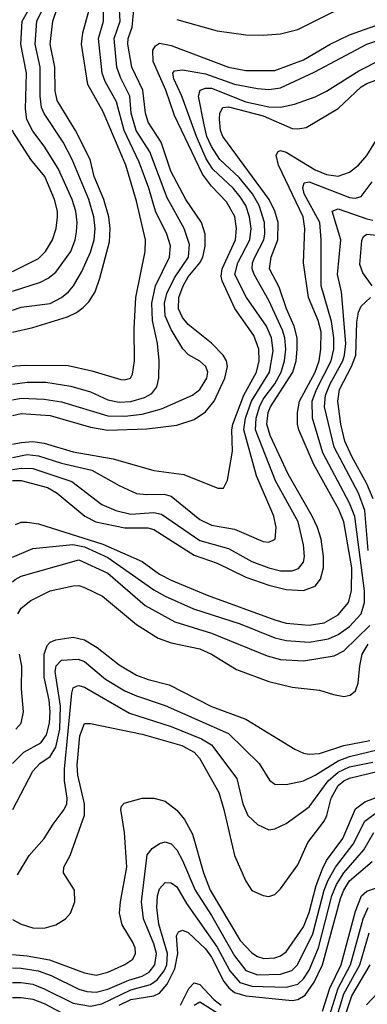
# Model space of a CAD drawing. Header units: inches. Extents: x 990535 to 1117859, y 769386 to 892122.
# Tile 956 of 1056: x 1080025 to 1081231, y 864753 to 868175. Entities that reach past the tile are written whole.
import ezdxf

# ---------------------------------------------------------------- set-up
doc = ezdxf.new("R2010")
doc.units = ezdxf.units.IN
doc.header["$MEASUREMENT"] = 0
doc.layers.add('B0886', color=7, linetype='Continuous')

msp = doc.modelspace()

# ---------------------------------------------------------------- linework, layer by layer
at = {"layer": 'B0886', "color": 5}
for points, elevation in [([(1080000, 867089.4), (1080070, 867106.1), (1080190, 867142.6), (1080222.2, 867157.8), (1080245.4, 867174.6), (1080264.8, 867195.2), (1080286.4, 867230), (1080303.3, 867276.7), (1080336.3, 867403.7), (1080338.8, 867450), (1080333.9, 867490), (1080317, 867550), (1080282.8, 867630), (1080269.3, 867690), (1080217.8, 867790), (1080154.6, 867894.6), (1080148, 867928), (1080147.1, 868010), (1080130.5, 868090), (1080139.2, 868170), (1080173.4, 868270)], 4920), ([(1080000, 866908.9), (1080050, 866916.1), (1080115.5, 866915.5), (1080201.8, 866901.8), (1080270, 866882.2), (1080330, 866854.6), (1080370, 866846.5), (1080410, 866848.3), (1080458.2, 866861.8), (1080483.4, 866876.6), (1080500.4, 866899.6), (1080508.1, 866930), (1080508.9, 866991.1), (1080502.6, 867050), (1080485.6, 867130), (1080483.1, 867190), (1080496.1, 867250), (1080544.7, 867350), (1080548, 867390), (1080534.8, 867430), (1080496.1, 867510), (1080473, 867590), (1080439.9, 867680.1), (1080387.6, 867790), (1080360.8, 867890), (1080320.8, 867960.8), (1080311.3, 867990), (1080298.7, 868110), (1080315.9, 868170), (1080315.9, 868270)], 4860), ([(1080570, 868176.4), (1080710, 868136.9), (1080810, 868122.3), (1080870, 868121.7), (1080930, 868126), (1080990, 868141.4), (1081230, 868262.4)], 4820), ([(1080000, 867232.1), (1080096.9, 867263.1), (1080123.4, 867276.6), (1080150, 867298.1), (1080202, 867370), (1080216.9, 867410), (1080221.9, 867438.1), (1080224.3, 867470), (1080219.9, 867510), (1080206.8, 867550), (1080158, 867658), (1080110, 867735.4), (1080070, 867788.1), (1080049, 867829), (1080044.8, 867864.8), (1080048.7, 867990), (1080028.5, 868090), (1080032.7, 868170), (1080078, 868250)], 4960), ([(1080000, 867166), (1080030, 867175.8), (1080130, 867189.4), (1080169.2, 867210), (1080193.6, 867230), (1080211.2, 867250), (1080240, 867300), (1080270, 867367.8), (1080282.8, 867410), (1080287, 867450), (1080282.5, 867490), (1080264.2, 867550), (1080206.5, 867690), (1080175, 867750), (1080109.3, 867849.3), (1080100.8, 867870), (1080095.6, 867910), (1080095.4, 868010), (1080077.9, 868090), (1080083.8, 868170), (1080121.9, 868250)], 4940), ([(1080000, 866854.3), (1080030, 866859.9), (1080110, 866856.1), (1080170, 866847.4), (1080330, 866798.3), (1080390, 866796.9), (1080450, 866803.9), (1080517.2, 866822.8), (1080624.2, 866870), (1080650, 866890.7), (1080674.4, 866930), (1080678.1, 866950), (1080670.9, 866970), (1080650, 866988.3), (1080610.6, 867010.6), (1080591.4, 867031.4), (1080550, 867098.8), (1080530, 867146.6), (1080527.6, 867190), (1080535.9, 867224.1), (1080561.6, 867278.4), (1080610.5, 867350), (1080613.8, 867393.8), (1080595.5, 867450), (1080536.1, 867556.1), (1080476.6, 867716.6), (1080429.3, 867790), (1080411.7, 867850), (1080407.5, 867910), (1080374, 867974), (1080362.1, 868010), (1080352.9, 868110), (1080373, 868170), (1080369.4, 868230.6)], 4840), ([(1080000, 866970.4), (1080010, 866972.3), (1080045, 866975), (1080193.3, 866973.3), (1080274.9, 866954.9), (1080375.5, 866924.5), (1080390, 866923.5), (1080409.6, 866930), (1080416.6, 866943.4), (1080423.6, 866990), (1080421.8, 867101.8), (1080427.3, 867210), (1080459.9, 867370), (1080461.7, 867410), (1080430, 867545.1), (1080393.6, 867670), (1080314.7, 867854.7), (1080261, 867950), (1080239.3, 868090), (1080244.1, 868130), (1080266.1, 868210)], 4880), ([(1080000, 866799.2), (1080030, 866807), (1080130, 866800.2), (1080270, 866759.1), (1080330, 866748.9), (1080466.2, 866753.8), (1080570, 866766.7), (1080630, 866786.3), (1080670, 866812.5), (1080699.9, 866850), (1080737.1, 866930), (1080746.5, 866970), (1080742.6, 866990), (1080731.1, 867010), (1080690, 867051.4), (1080610, 867116.4), (1080590, 867139.9), (1080575.4, 867170), (1080577.3, 867210), (1080592.5, 867250), (1080610, 867281.3), (1080650, 867330), (1080660.8, 867350), (1080668.8, 867388.8), (1080668.3, 867430), (1080655.5, 867470), (1080600.9, 867550), (1080549.4, 867649.4), (1080515.5, 867750), (1080470, 867819.2), (1080460.8, 867850), (1080451.7, 867930), (1080414.3, 868010), (1080399.7, 868090), (1080401.3, 868110), (1080415, 868150), (1080420.8, 868210)], 4820), ([(1080000, 866700), (1080030, 866706.1), (1080070, 866709.8), (1080110, 866703.6), (1080210, 866673.7), (1080349.3, 866649.3), (1080490, 866608.6), (1080594.9, 866594.9), (1080712.5, 866547.5), (1080732.3, 866547.7), (1080745.4, 866574.6), (1080763.8, 866676.2), (1080760.7, 866750), (1080764.1, 866770), (1080802.4, 866870), (1080846.3, 866950), (1080855.4, 866990), (1080854.8, 867030), (1080837.5, 867077.5), (1080771.2, 867171.2), (1080727.6, 867267.6), (1080724, 867284), (1080727.9, 867310), (1080773.7, 867410), (1080777.6, 867450), (1080771.1, 867491.1), (1080742.3, 867542.3), (1080690, 867597.3), (1080658.8, 867638.8), (1080562.5, 867842.5), (1080531.5, 867930), (1080488.2, 868030), (1080487.2, 868070), (1080495.5, 868084.5), (1080510, 868093.4), (1080550, 868086), (1080749.9, 868010.1), (1080810, 867998.5), (1080910, 867998.7), (1081010, 868036.2), (1081102.7, 868090), (1081170, 868123.1), (1081310, 868172.4)], 4780), ([(1080000, 866654.2), (1080050, 866663.7), (1080090, 866659.4), (1080170, 866634.4), (1080275.4, 866610), (1080370, 866556.9), (1080430, 866529.2), (1080465.2, 866525.2), (1080526.6, 866526.6), (1080550, 866519.9), (1080650, 866438.5), (1080690, 866419), (1080770, 866404.9), (1080870, 866362), (1080890, 866359.8), (1080911.4, 866370), (1080915, 866410), (1080907.1, 866450), (1080846.3, 866590), (1080802.6, 866750), (1080808.5, 866790), (1080829.6, 866850), (1080891.8, 866950), (1080904.8, 867024.8), (1080898.2, 867070), (1080881.3, 867110), (1080812.3, 867210), (1080770.9, 867290), (1080781.4, 867330), (1080823.5, 867410), (1080827.7, 867450), (1080822.5, 867490), (1080809.1, 867530), (1080790, 867559.7), (1080765.3, 867590), (1080695.4, 867655.4), (1080671.9, 867691.9), (1080638.3, 867770), (1080587.2, 867910), (1080559.6, 867970), (1080556.1, 867990), (1080562.3, 867997.7), (1080590, 868001.1), (1080670, 867986.7), (1080770, 867951.1), (1080850, 867936.5), (1080890, 867932.6), (1080930, 867938.5), (1081047.3, 867992.7), (1081229.1, 868090), (1081330, 868124.4)], 4760), ([(1080000, 866612.1), (1080030, 866616.9), (1080070, 866615.8), (1080205.3, 866570), (1080310, 866490.1), (1080358.2, 866470), (1080410, 866456.9), (1080490, 866462.1), (1080517, 866457), (1080650, 866365.1), (1080750, 866337.2), (1080830, 866292.7), (1080890, 866270.1), (1080930, 866260.1), (1080970, 866259.9), (1080992, 866268), (1081009.4, 866290), (1081013.2, 866310), (1081010.3, 866350), (1080991.2, 866430), (1080912.8, 866572.8), (1080843.2, 866750), (1080845.1, 866790), (1080856.5, 866830), (1080870, 866857), (1080910, 866910), (1080932.8, 866950), (1080944.2, 866990), (1080948.7, 867030), (1080945.1, 867070), (1080936.6, 867096.6), (1080890, 867199.3), (1080839.1, 867290), (1080832.1, 867310), (1080833.1, 867330), (1080840.8, 867350), (1080871.7, 867410), (1080876.1, 867430), (1080874.4, 867470), (1080856.2, 867530), (1080832.4, 867570), (1080787, 867627), (1080719.9, 867690), (1080690, 867734.3), (1080674.8, 867770), (1080664.5, 867810), (1080645, 867910), (1080650.6, 867930), (1080670, 867937.5), (1080690, 867936.9), (1080810.2, 867890), (1080890, 867873.1), (1080930, 867871.4), (1080978.1, 867881.9), (1081050, 867907.6), (1081090, 867927.5), (1081202.2, 867997.8), (1081281.8, 868038.2)], 4740), ([(1080000, 866573.9), (1080030, 866573.7), (1080120.8, 866550), (1080155, 866530), (1080251.1, 866450), (1080288.9, 866430), (1080390, 866409.2), (1080469, 866409), (1080490, 866403.6), (1080630, 866314.5), (1080710, 866286.3), (1080810, 866237.9), (1080890, 866209.8), (1080950, 866194.5), (1081010, 866191.5), (1081050, 866207), (1081069.1, 866230.9), (1081079.3, 866270), (1081079.6, 866310), (1081071.2, 866370), (1081058.8, 866410), (1081040.4, 866450), (1080956.4, 866596.4), (1080893.8, 866730), (1080882.9, 866770), (1080887.6, 866810), (1080894.9, 866830), (1080972.5, 866950), (1080984.6, 866990), (1080988.4, 867030), (1080987.7, 867070), (1080977.9, 867110), (1080951.1, 867170), (1080925.5, 867245.5), (1080892.1, 867310), (1080897.6, 867350), (1080920.9, 867410), (1080921.6, 867470), (1080910.7, 867510), (1080890.2, 867550), (1080730, 867770), (1080722.1, 867790), (1080717.9, 867830), (1080719.5, 867850), (1080729.7, 867870.3), (1080750, 867872.5), (1080870, 867841), (1080970, 867797.4), (1080990, 867795.7), (1081018.7, 867801.3), (1081130, 867867.2), (1081210, 867941.9), (1081230, 867953.6), (1081310, 867983.5)], 4720), ([(1080000, 867300.1), (1080090, 867345.6), (1080114.7, 867370), (1080139, 867410), (1080150.7, 867450), (1080155.4, 867490), (1080155.4, 867510), (1080145.6, 867550), (1080111.9, 867630), (1080063.4, 867690), (1080003.6, 867783.6), (1080000, 867791.8)], 4980), ([(1080010, 866421.3), (1080030, 866429), (1080050, 866429.6), (1080090, 866422.9), (1080313, 866353), (1080450, 866292.4), (1080510, 866248.7), (1080550, 866227.2), (1080675.9, 866175.9), (1080910, 866089.4), (1080950, 866078.4), (1081030, 866070.9), (1081081.2, 866078.8), (1081130, 866107.4), (1081166, 866150), (1081176.2, 866190), (1081177.3, 866270), (1081149.9, 866430.1), (1081133, 866473), (1081045.9, 866630), (1080993.6, 866750), (1080988.7, 866770), (1080988.8, 866810), (1080996.2, 866850), (1081049.8, 866950), (1081064.5, 866990), (1081070.4, 867030.4), (1081070.6, 867090), (1081060.7, 867130), (1081027.2, 867210), (1081009.4, 867330), (1081015, 867450), (1081008.8, 867490), (1080922.5, 867670), (1080915.5, 867704.5), (1080922.3, 867717.7), (1080930, 867720.9), (1080950, 867715.1), (1081050, 867653.2), (1081090, 867637.5), (1081130, 867631.7), (1081170, 867645), (1081200.8, 867670), (1081230, 867703.2), (1081277.8, 867782.2)], 4680), ([(1080000, 866307.2), (1080070, 866337.2), (1080208.9, 866351.1), (1080250, 866343.6), (1080330, 866306.8), (1080490, 866194.1), (1080530, 866171.7), (1080627.9, 866127.9), (1080790, 866075.3), (1080910, 866026.5), (1080950, 866017.2), (1081030, 866012.2), (1081096.6, 866023.4), (1081130, 866038.8), (1081170, 866066.2), (1081209.6, 866110), (1081221.5, 866150), (1081221, 866190), (1081188.3, 866448.3), (1081170, 866495.6), (1081077.1, 866670), (1081041.1, 866790), (1081040.3, 866850), (1081055.4, 866890), (1081105.3, 866990), (1081115.2, 867030), (1081115.5, 867070), (1081106.6, 867126.6), (1081071.6, 867250), (1081070.6, 867410), (1081066, 867470), (1081012, 867570), (1081007.8, 867592.2), (1081011.7, 867608.3), (1081030, 867611.4), (1081170, 867557.6), (1081190, 867555.1), (1081210, 867560.7), (1081248.5, 867611.5)], 4660), ([(1081234.6, 866330), (1081222.7, 866470), (1081200.2, 866530), (1081115.9, 866690), (1081083.1, 866830), (1081086.7, 866870), (1081102.6, 866910), (1081145.9, 866990), (1081152.5, 867010), (1081156.4, 867050), (1081142, 867230), (1081127.6, 867290), (1081139.1, 867410), (1081109.5, 867510.5), (1081130, 867518.2), (1081230, 867482.8), (1081250, 867478.3)], 4640), ([(1081248.4, 867250), (1081215.8, 867295.8), (1081204.8, 867324.8), (1081211.8, 867408.2), (1081218.2, 867421.8), (1081229.9, 867430.1), (1081297.4, 867422.6)], 4620), ([(1081251.9, 866510), (1081230, 866562.2), (1081177.4, 866657.4), (1081153.8, 866710), (1081139.5, 866770), (1081128.8, 866850), (1081134.5, 866890), (1081176.8, 866970), (1081191.4, 867010), (1081195.5, 867124.5), (1081200.8, 867159.2), (1081210, 867179.4), (1081242.7, 867210)], 4620), ([(1080000, 866221.8), (1080009.1, 866230), (1080030, 866241.7), (1080230, 866298.2), (1080330, 866251.7), (1080459.9, 866139.9), (1080563, 866083), (1080690, 866043.2), (1080884.1, 865964.1), (1080930, 865952), (1081010, 865947.4), (1081115.8, 865964.2), (1081150, 865981.9), (1081240.1, 866070)], 4640), ([(1080017.8, 866110), (1080029.3, 866130.7), (1080063.2, 866156.8), (1080130, 866190.1), (1080210, 866208), (1080230, 866209.2), (1080250, 866202.1), (1080312.1, 866172.2), (1080430, 866072.8), (1080505.8, 866025.8), (1080550.1, 866010.1), (1080650, 865989.3), (1080690.9, 865970), (1080777.5, 865917.5), (1080890, 865875.1), (1080970, 865855.6), (1081065.5, 865845.5), (1081113.4, 865830), (1081150, 865823.7), (1081172.1, 865827.9), (1081190, 865843.1), (1081199.5, 865870), (1081205, 865930), (1081214, 865970), (1081234.7, 866005.3)], 4620), ([(1080000, 865590.4), (1080038.4, 865630), (1080097.5, 865662.6), (1080118.2, 865690), (1080128, 865730), (1080130.3, 865770.3), (1080126.8, 865810), (1080109.8, 865889.8), (1080109.3, 865970.7), (1080119.4, 866000.6), (1080130, 866012), (1080150, 866020.3), (1080210, 866029.3), (1080250, 866020.1), (1080293.4, 865993.4), (1080370, 865932.8), (1080430, 865897.3), (1080470, 865881.9), (1080544, 865864), (1080690, 865788.7), (1080810, 865744.8), (1080980.1, 865640.1), (1081010, 865626.5), (1081030, 865622.5), (1081065.4, 865625.4), (1081150, 865653.2), (1081239.8, 865670)], 4580), ([(1080011.7, 865710), (1080029.3, 865730.7), (1080037.5, 865770), (1080030.6, 865850), (1080032, 865928), (1080024.3, 865970)], 4620), ([(1080000.7, 865430), (1080070, 865563.2), (1080094.2, 865590), (1080130, 865614.9), (1080150, 865647.5), (1080163.7, 865710), (1080166.5, 865790), (1080147.4, 865910), (1080151.3, 865930), (1080170, 865949.6), (1080227.6, 865952.4), (1080250, 865944.6), (1080322.9, 865882.9), (1080390, 865843.3), (1080430, 865825.2), (1080530, 865792.3), (1080750, 865694.6), (1080855.9, 865590), (1080892.3, 865532.3), (1080910, 865518), (1080950, 865517.7), (1081010, 865530.6), (1081050, 865549.7), (1081130, 865599.7), (1081170, 865614.5), (1081270, 865638.6)], 4560), ([(1080016.9, 865203.1), (1080057.3, 865270), (1080109.9, 865330.1), (1080140.2, 865379.8), (1080179.3, 865430), (1080188.2, 865450), (1080189.4, 865470), (1080179.9, 865530), (1080180.3, 865570), (1080205.4, 865834.6), (1080210, 865853.5), (1080221.2, 865858.8), (1080230, 865861.2), (1080250, 865855.1), (1080405.2, 865765.2), (1080550, 865719.2), (1080655.6, 865675.6), (1080690, 865655.2), (1080778.4, 865538.4), (1080799.7, 865450), (1080816.6, 865410), (1080850, 865377.7), (1080890, 865359.6), (1080910, 865363.2), (1080950, 865382.2), (1081030, 865439.3), (1081095.9, 865530), (1081130, 865559.8), (1081170, 865578.6), (1081250, 865595)], 4540), ([(1080000, 865048.1), (1080030, 865031.8), (1080070, 865019.2), (1080110, 865018), (1080150.5, 865029.5), (1080183.2, 865050), (1080200.5, 865070), (1080215.9, 865110), (1080215.4, 865150), (1080176.5, 865210), (1080177.8, 865230), (1080199.3, 865270), (1080249.7, 865410.3), (1080249.5, 865450), (1080226.9, 865550), (1080224.4, 865584.4), (1080233.3, 865686.7), (1080250, 865729.4), (1080270, 865729.6), (1080450, 865692.6), (1080587.6, 865652.4), (1080630.1, 865630), (1080648.9, 865608.9), (1080715.5, 865490), (1080733.5, 865430), (1080770.1, 865270.1), (1080810, 865181.1), (1080830, 865148.6), (1080870, 865131.3), (1080890, 865128.1), (1080910, 865134.9), (1080930, 865154.7), (1080990, 865238.5), (1081024.4, 865315.6), (1081081.7, 865390), (1081091.2, 865410), (1081105.8, 865470), (1081130, 865513.6), (1081150, 865530.3), (1081170, 865539.4), (1081270, 865563.7)], 4520), ([(1080000, 864926.1), (1080050, 864921.9), (1080128.4, 864908.4), (1080250, 864862.4), (1080290, 864854.9), (1080330, 864864.6), (1080390, 864891.7), (1080416.8, 864910), (1080426.2, 864930), (1080424.9, 864950), (1080416.6, 864970), (1080380.6, 865030), (1080371.5, 865070), (1080374.7, 865110), (1080397, 865230), (1080388.8, 865350), (1080376.1, 865430), (1080378, 865442), (1080387.1, 865452.9), (1080450, 865469.4), (1080490, 865470.1), (1080530, 865459.7), (1080570, 865427.8), (1080596.2, 865396.2), (1080624.4, 865344.4), (1080662.9, 865210), (1080685.7, 865150), (1080790, 864975.1), (1080830, 864932.4), (1080850, 864919.4), (1080872.4, 864912.4), (1080910, 864914.4), (1080930, 864921.7), (1080950, 864936.1), (1081010, 865022.7), (1081030, 865072.6), (1081053.5, 865166.5), (1081075.6, 865224.4), (1081090, 865253.3), (1081146.6, 865330), (1081190, 865432.9), (1081223.3, 865456.7), (1081350, 865505.5)], 4480), ([(1080000, 864879.9), (1080030, 864879.3), (1080088.2, 864870), (1080133.3, 864853.3), (1080230, 864805.4), (1080257.9, 864797.9), (1080290, 864796), (1080330, 864805.7), (1080402.9, 864837.1), (1080450, 864851.4), (1080474.4, 864865.6), (1080493.8, 864890), (1080499, 864930), (1080490, 864963.9), (1080453.8, 865050), (1080447.8, 865110), (1080466.7, 865273.3), (1080484.6, 865295.4), (1080510, 865312.7), (1080530, 865318.5), (1080550, 865310.7), (1080570.1, 865290), (1080590, 865253.5), (1080633.4, 865150), (1080690, 865061.5), (1080770, 864921.8), (1080810, 864870.8), (1080850, 864856.1), (1080930, 864858), (1080969.5, 864870.5), (1080989.2, 864890), (1081041.9, 864998.1), (1081081.5, 865150), (1081095.5, 865184.5), (1081120.5, 865230), (1081182.5, 865310), (1081222.4, 865390), (1081273, 865427)], 4460), ([(1080000, 864829), (1080030, 864828.8), (1080070, 864823.1), (1080110, 864807.5), (1080210, 864756.8), (1080270, 864746.9), (1080310, 864754.5), (1080410, 864803.6), (1080478.4, 864821.6), (1080502.1, 864837.9), (1080525.8, 864870), (1080534.8, 864890), (1080537.7, 864930), (1080508.1, 865031.9), (1080500.1, 865090), (1080503.1, 865130), (1080510, 865154.2), (1080530, 865176.1), (1080550, 865175), (1080570, 865161.9), (1080603.2, 865103.2), (1080710, 864951.4), (1080753.9, 864870), (1080788.6, 864828.6), (1080830, 864816.8), (1080950, 864812.6), (1080990, 864823.9), (1081010, 864841.4), (1081030, 864871.9), (1081061.6, 864950), (1081108.3, 865130), (1081124.7, 865170), (1081150, 865210.6), (1081219.3, 865290), (1081253.8, 865350)], 4440), ([(1080369.6, 864750.4), (1080410, 864770.2), (1080490, 864783.2), (1080510, 864792.4), (1080536.1, 864823.9), (1080563.1, 864876.9), (1080573, 864930), (1080568.5, 864991.5), (1080575.3, 865004.7), (1080589.4, 865010.6), (1080610, 865002.4), (1080670, 864946.2), (1080690, 864916.7), (1080733, 864833), (1080750.3, 864810.3), (1080770, 864794.8), (1080810, 864782.4), (1080970, 864766.8), (1080990, 864769.5), (1081015.4, 864784.6), (1081047.2, 864830), (1081075.8, 864890), (1081138.4, 865121.6), (1081149.6, 865150.4), (1081170, 865182.7), (1081247.9, 865250)], 4420), ([(1081075.6, 864730), (1081101.7, 864810), (1081140.3, 864890), (1081190, 865077.5), (1081211.1, 865130), (1081230, 865146), (1081290, 865167)], 4380), ([(1081099.1, 864710), (1081130, 864809.4), (1081172.4, 864890), (1081216.5, 865050), (1081234.1, 865090)], 4360), ([(1081120.2, 864690), (1081150.1, 864790), (1081205.6, 864890), (1081237.7, 865002.3)], 4340), ([(1081140.8, 864670), (1081177.4, 864782.6), (1081241.4, 864890)], 4320), ([(1080582.9, 864750), (1080612, 864808), (1080630, 864828.1), (1080650, 864821.8), (1080698.2, 864770), (1080723.5, 864750)], 4380), ([(1081228, 864752), (1081283.2, 864810)], 4280), ([(1080000, 864776.6), (1080030, 864776.5), (1080070, 864771.7), (1080110, 864756.6), (1080190, 864713)], 4420), ([(1080630, 864750.5), (1080650, 864761.5), (1080718.6, 864718.6)], 4360)]:
    msp.add_lwpolyline(points, dxfattribs=dict(at, elevation=elevation))

doc.saveas('drawing.dxf')
